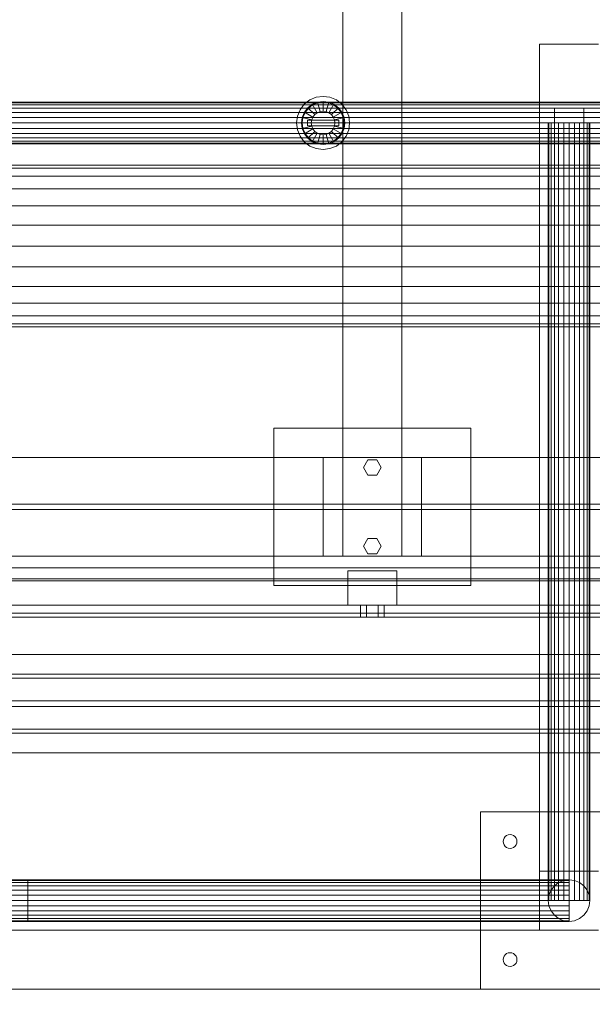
# Model space of a CAD drawing. Header units: millimetres. Extents: x -4738 to 65662, y -68080 to 6847.
# Tile 499 of 656: x 14100 to 14682, y -19055 to -18055. Entities that reach past the tile are written whole.
import ezdxf

# ---------------------------------------------------------------- set-up
doc = ezdxf.new("R2010")
doc.units = ezdxf.units.MM
doc.layers.add('COTAS_O', color=1, linetype='Continuous', lineweight=0)
doc.layers.add('superior_mezcladora', color=7, linetype='Continuous', lineweight=0)
doc.dimstyles.new('R19_100', dxfattribs={"dimtxt": 250, "dimasz": 150, "dimexe": 150, "dimexo": 80, "dimgap": 100, "dimtad": 1, "dimtih": 1, "dimtoh": 1, "dimdsep": 46, "dimcen": 0.09, "dimadec": 0, "dimazin": 0, "dimtfac": 1, "dimtdec": 4, "dimtofl": 0, "dimtmove": 0, "dimatfit": 3, "dimfxl": 1, "dimtolj": 1, "dimtzin": 0, "dimarcsym": 0})

# ---------------------------------------------------------------- blocks, each defined once
blk = doc.blocks.new('DIM_R30_38')
at = {"layer": 'COTAS_O'}
for p, q in [((9808.4, -18650), (9808.4, -19550)), ((16008.4, -18650), (16008.4, -19550)), ((9808.4, -19550), (9958.4, -19505)), ((16008.4, -19550), (15858.4, -19505)), ((9808.4, -19550), (16008.4, -19550)), ((9808.4, -19550), (9958.4, -19595)), ((16008.4, -19550), (15858.4, -19595))]:
    blk.add_line(p, q, dxfattribs=at)
blk.add_text('6200 O', height=250, dxfattribs=at).set_placement((12908.4, -19450))

msp = doc.modelspace()

# ---------------------------------------------------------------- linework, layer by layer
at = {"layer": 'superior_mezcladora'}
for p, q in [((14428.381, -18600), (14428.381, -17400)), ((14488.381, -17400), (14488.381, -18600)), ((14628.381, -18980), (14628.381, -18080)), ((14628.381, -18080), (14688.381, -18080)), ((14394.881, -18136.617), (14401.393, -18133.92)), ((14401.393, -18133.92), (14408.381, -18133)), ((14408.381, -18133), (14415.37, -18133.92)), ((14415.37, -18133.92), (14421.881, -18136.617)), ((11658.381, -18138.8), (14708.381, -18138.8)), ((11658.381, -18139.522), (14708.381, -18139.522)), ((11658.381, -18141.64), (14708.381, -18141.64)), ((11658.381, -18145.009), (14708.381, -18145.009)), ((14384.999, -18146.5), (14389.29, -18140.908)), ((14389.29, -18140.908), (14394.881, -18136.617)), ((14392.825, -18144.444), (14389.329, -18149)), ((14393.391, -18145.009), (14390.022, -18149.4)), ((14397.381, -18140.947), (14392.825, -18144.444)), ((14399.896, -18151.515), (14392.825, -18144.444)), ((14397.781, -18141.64), (14393.391, -18145.009)), ((14402.687, -18138.75), (14397.381, -18140.947)), ((14402.381, -18149.608), (14397.381, -18140.947)), ((14402.895, -18139.522), (14397.781, -18141.64)), ((14408.381, -18138), (14402.687, -18138.75)), ((14405.276, -18148.409), (14402.687, -18138.75)), ((14408.381, -18138.8), (14402.895, -18139.522)), ((14414.076, -18138.75), (14408.381, -18138)), ((14408.381, -18148), (14408.381, -18138)), ((14413.868, -18139.522), (14408.381, -18138.8)), ((14411.487, -18148.409), (14414.076, -18138.75)), ((14418.981, -18141.64), (14413.868, -18139.522)), ((14419.381, -18140.947), (14414.076, -18138.75)), ((14414.381, -18149.608), (14419.381, -18140.947)), ((14416.867, -18151.515), (14423.938, -18144.444)), ((14423.372, -18145.009), (14418.981, -18141.64)), ((14423.938, -18144.444), (14419.381, -18140.947)), ((14421.881, -18136.617), (14427.473, -18140.908)), ((14426.741, -18149.4), (14423.372, -18145.009)), ((14427.434, -18149), (14423.938, -18144.444)), ((14427.473, -18140.908), (14431.764, -18146.5)), ((14643.381, -18175), (14643.381, -18145)), ((14643.381, -18145), (14673.381, -18145)), ((14673.381, -18145), (14673.381, -18175)), ((11658.381, -18149.4), (14708.381, -18149.4)), ((11658.381, -18154.513), (14708.381, -18154.513)), ((14381.381, -18160), (14382.301, -18153.012)), ((14382.301, -18153.012), (14384.999, -18146.5)), ((14387.131, -18154.306), (14386.381, -18160)), ((14389.329, -18149), (14387.131, -18154.306)), ((14396.79, -18156.894), (14387.131, -18154.306)), ((14387.904, -18154.513), (14387.181, -18160)), ((14390.022, -18149.4), (14387.904, -18154.513)), ((14397.989, -18154), (14389.329, -18149)), ((14396.79, -18156.894), (14397.989, -18154)), ((14397.989, -18154), (14399.896, -18151.515)), ((14399.896, -18151.515), (14402.381, -18149.608)), ((14402.381, -18149.608), (14405.276, -18148.409)), ((14405.276, -18148.409), (14408.381, -18148)), ((14408.381, -18148), (14411.487, -18148.409)), ((14411.487, -18148.409), (14414.381, -18149.608)), ((14414.381, -18149.608), (14416.867, -18151.515)), ((14416.867, -18151.515), (14418.774, -18154)), ((14418.774, -18154), (14427.434, -18149)), ((14418.774, -18154), (14419.973, -18156.894)), ((14419.973, -18156.894), (14429.632, -18154.306)), ((14428.859, -18154.513), (14426.741, -18149.4)), ((14429.632, -18154.306), (14427.434, -18149)), ((14429.581, -18160), (14428.859, -18154.513)), ((14430.381, -18160), (14429.632, -18154.306)), ((14431.764, -18146.5), (14434.461, -18153.012)), ((14434.461, -18153.012), (14435.381, -18160)), ((11658.381, -18160), (14708.381, -18160)), ((11658.381, -18165.487), (14708.381, -18165.487)), ((14382.301, -18166.988), (14381.381, -18160)), ((14386.381, -18160), (14387.131, -18165.694)), ((14386.381, -18160), (14396.381, -18160)), ((14396.79, -18163.106), (14387.131, -18165.694)), ((14387.131, -18165.694), (14389.329, -18171)), ((14387.181, -18160), (14387.904, -18165.487)), ((14387.904, -18165.487), (14390.022, -18170.6)), ((14397.989, -18166), (14389.329, -18171)), ((14392.381, -18163), (14392.381, -18157)), ((14392.381, -18157), (14424.381, -18157)), ((14424.381, -18163), (14392.381, -18163)), ((14396.381, -18160), (14396.79, -18156.894)), ((14396.79, -18163.106), (14396.381, -18160)), ((14397.989, -18166), (14396.79, -18163.106)), ((14399.896, -18168.485), (14397.989, -18166)), ((14418.774, -18166), (14416.867, -18168.485)), ((14419.973, -18163.106), (14418.774, -18166)), ((14418.774, -18166), (14427.434, -18171)), ((14419.973, -18156.894), (14420.381, -18160)), ((14420.381, -18160), (14419.973, -18163.106)), ((14419.973, -18163.106), (14429.632, -18165.694)), ((14420.381, -18160), (14430.381, -18160)), ((14424.381, -18157), (14424.381, -18163)), ((14426.741, -18170.6), (14428.859, -18165.487)), ((14427.434, -18171), (14429.632, -18165.694)), ((14428.859, -18165.487), (14429.581, -18160)), ((14429.632, -18165.694), (14430.381, -18160)), ((14435.381, -18160), (14434.461, -18166.988)), ((14637.904, -18160), (14637.181, -18160)), ((14637.181, -18950), (14637.181, -18160)), ((14640.022, -18160), (14637.904, -18160)), ((14637.904, -18950), (14637.904, -18160)), ((14643.391, -18160), (14640.022, -18160)), ((14640.022, -18950), (14640.022, -18160)), ((14647.781, -18160), (14643.391, -18160)), ((14643.391, -18950), (14643.391, -18160)), ((14652.895, -18160), (14647.781, -18160)), ((14647.781, -18950), (14647.781, -18160)), ((14658.381, -18160), (14652.895, -18160)), ((14652.895, -18950), (14652.895, -18160)), ((14663.868, -18160), (14658.381, -18160)), ((14658.381, -18950), (14658.381, -18160)), ((14668.981, -18160), (14663.868, -18160)), ((14663.868, -18950), (14663.868, -18160)), ((14673.372, -18160), (14668.981, -18160)), ((14668.981, -18950), (14668.981, -18160)), ((14676.741, -18160), (14673.372, -18160)), ((14673.372, -18950), (14673.372, -18160)), ((14678.859, -18160), (14676.741, -18160)), ((14676.741, -18950), (14676.741, -18160)), ((14679.581, -18160), (14678.859, -18160)), ((14678.859, -18950), (14678.859, -18160)), ((14679.581, -18160), (14679.581, -18950)), ((11658.381, -18170.6), (14708.381, -18170.6)), ((11658.381, -18174.991), (14708.381, -18174.991)), ((14384.999, -18173.5), (14382.301, -18166.988)), ((14389.29, -18179.092), (14384.999, -18173.5)), ((14389.329, -18171), (14392.825, -18175.556)), ((14390.022, -18170.6), (14393.391, -18174.991)), ((14399.896, -18168.485), (14392.825, -18175.556)), ((14392.825, -18175.556), (14397.381, -18179.053)), ((14393.391, -18174.991), (14397.781, -18178.36)), ((14402.381, -18170.392), (14397.381, -18179.053)), ((14402.381, -18170.392), (14399.896, -18168.485)), ((14405.276, -18171.591), (14402.381, -18170.392)), ((14405.276, -18171.591), (14402.687, -18181.25)), ((14408.381, -18172), (14405.276, -18171.591)), ((14411.487, -18171.591), (14408.381, -18172)), ((14408.381, -18172), (14408.381, -18182)), ((14414.381, -18170.392), (14411.487, -18171.591)), ((14411.487, -18171.591), (14414.076, -18181.25)), ((14416.867, -18168.485), (14414.381, -18170.392)), ((14414.381, -18170.392), (14419.381, -18179.053)), ((14416.867, -18168.485), (14423.938, -18175.556)), ((14418.981, -18178.36), (14423.372, -18174.991)), ((14419.381, -18179.053), (14423.938, -18175.556)), ((14423.372, -18174.991), (14426.741, -18170.6)), ((14423.938, -18175.556), (14427.434, -18171)), ((14431.764, -18173.5), (14427.473, -18179.092)), ((14434.461, -18166.988), (14431.764, -18173.5)), ((14673.381, -18175), (14643.381, -18175)), ((11658.381, -18178.36), (14708.381, -18178.36)), ((11658.381, -18180.478), (14708.381, -18180.478)), ((14708.381, -18181.2), (11658.381, -18181.2)), ((14394.881, -18183.383), (14389.29, -18179.092)), ((14401.393, -18186.08), (14394.881, -18183.383)), ((14397.381, -18179.053), (14402.687, -18181.25)), ((14397.781, -18178.36), (14402.895, -18180.478)), ((14408.381, -18187), (14401.393, -18186.08)), ((14402.687, -18181.25), (14408.381, -18182)), ((14402.895, -18180.478), (14408.381, -18181.2)), ((14408.381, -18181.2), (14413.868, -18180.478)), ((14408.381, -18182), (14414.076, -18181.25)), ((14415.37, -18186.08), (14408.381, -18187)), ((14413.868, -18180.478), (14418.981, -18178.36)), ((14414.076, -18181.25), (14419.381, -18179.053)), ((14421.881, -18183.383), (14415.37, -18186.08)), ((14427.473, -18179.092), (14421.881, -18183.383)), ((16168.381, -18203), (9648.381, -18203)), ((9648.381, -18205.794), (16168.381, -18205.794)), ((9648.381, -18213.986), (16168.381, -18213.986)), ((9648.381, -18227.017), (16168.381, -18227.017)), ((9648.381, -18244), (16168.381, -18244)), ((9648.381, -18263.777), (16168.381, -18263.777)), ((9648.381, -18285), (16168.381, -18285)), ((9648.381, -18306.223), (16168.381, -18306.223)), ((9648.381, -18326), (16168.381, -18326)), ((9648.381, -18342.983), (16168.381, -18342.983)), ((9648.381, -18356.014), (16168.381, -18356.014)), ((9648.381, -18364.206), (16168.381, -18364.206)), ((9648.381, -18367), (16168.381, -18367)), ((14358.381, -18630), (14358.381, -18470)), ((14358.381, -18470), (14558.381, -18470)), ((14558.381, -18470), (14558.381, -18630)), ((9733.381, -18500), (16053.381, -18500)), ((14408.381, -18600), (14408.381, -18500)), ((14408.381, -18500), (14508.381, -18500)), ((14449.381, -18510), (14453.881, -18502.206)), ((14453.881, -18502.206), (14462.881, -18502.206)), ((14462.881, -18502.206), (14467.381, -18510)), ((14508.381, -18500), (14508.381, -18600)), ((14453.881, -18517.794), (14449.381, -18510)), ((14467.381, -18510), (14462.881, -18517.794)), ((14462.881, -18517.794), (14453.881, -18517.794)), ((9733.381, -18547.2), (16053.381, -18547.2)), ((16053.381, -18552.8), (9733.381, -18552.8)), ((14449.381, -18590), (14453.881, -18582.206)), ((14453.881, -18582.206), (14462.881, -18582.206)), ((14462.881, -18582.206), (14467.381, -18590)), ((14453.881, -18597.794), (14449.381, -18590)), ((14467.381, -18590), (14462.881, -18597.794)), ((16053.381, -18600), (9733.381, -18600)), ((14508.381, -18600), (14408.381, -18600)), ((14488.381, -18600), (14428.381, -18600)), ((14462.881, -18597.794), (14453.881, -18597.794)), ((9808.381, -18612), (16008.381, -18612)), ((14433.381, -18650), (14433.381, -18615)), ((14433.381, -18615), (14483.381, -18615)), ((14483.381, -18615), (14483.381, -18650)), ((9808.381, -18623), (16008.381, -18623)), ((9808.381, -18625), (16008.381, -18625)), ((15408.381, -18625), (9833.381, -18625)), ((14558.381, -18630), (14358.381, -18630)), ((16008.381, -18650), (9808.381, -18650)), ((14483.381, -18650), (14433.381, -18650)), ((14452.381, -18650), (14446.381, -18650)), ((14446.381, -18662), (14446.381, -18650)), ((14464.381, -18650), (14452.381, -18650)), ((14452.381, -18662), (14452.381, -18650)), ((14470.381, -18650), (14464.381, -18650)), ((14464.381, -18662), (14464.381, -18650)), ((14470.381, -18650), (14470.381, -18662)), ((16008.381, -18658), (9808.381, -18658)), ((16008.381, -18662), (9808.381, -18662)), ((14452.381, -18662), (14446.381, -18662)), ((14464.381, -18662), (14452.381, -18662)), ((14464.381, -18662), (14470.381, -18662)), ((9808.381, -18700), (16008.381, -18700)), ((15996.97, -18720), (13930.304, -18720)), ((13931.825, -18720), (15998.492, -18720)), ((13931.825, -18724), (15998.492, -18724)), ((16018.271, -18720), (13951.605, -18720)), ((16018.271, -18724), (13951.605, -18724)), ((13953.126, -18720), (16019.793, -18720)), ((9808.381, -18747.2), (16008.381, -18747.2)), ((16008.381, -18752.8), (9808.381, -18752.8)), ((15998.492, -18776), (13931.825, -18776)), ((13951.605, -18776), (16018.271, -18776)), ((13930.304, -18780), (15996.97, -18780)), ((15998.492, -18780), (13931.825, -18780)), ((13951.605, -18780), (16018.271, -18780)), ((16019.793, -18780), (13953.126, -18780)), ((16008.381, -18800), (9808.381, -18800)), ((14568.381, -19040), (14568.381, -18860)), ((14568.381, -18860), (14748.381, -18860)), ((14591.62, -18888.188), (14592.319, -18886.5)), ((14592.319, -18886.5), (14593.432, -18885.05)), ((14593.432, -18885.05), (14594.881, -18883.938)), ((14594.881, -18883.938), (14596.57, -18883.239)), ((14596.57, -18883.239), (14598.381, -18883)), ((14598.381, -18883), (14600.193, -18883.239)), ((14600.193, -18883.239), (14601.881, -18883.938)), ((14601.881, -18883.938), (14603.331, -18885.05)), ((14603.331, -18885.05), (14604.444, -18886.5)), ((14604.444, -18886.5), (14605.143, -18888.188)), ((14591.381, -18890), (14591.62, -18888.188)), ((14591.62, -18891.812), (14591.381, -18890)), ((14592.319, -18893.5), (14591.62, -18891.812)), ((14593.432, -18894.95), (14592.319, -18893.5)), ((14594.881, -18896.062), (14593.432, -18894.95)), ((14596.57, -18896.761), (14594.881, -18896.062)), ((14601.881, -18896.062), (14600.193, -18896.761)), ((14603.331, -18894.95), (14601.881, -18896.062)), ((14604.444, -18893.5), (14603.331, -18894.95)), ((14605.143, -18891.812), (14604.444, -18893.5)), ((14605.143, -18888.188), (14605.381, -18890)), ((14605.381, -18890), (14605.143, -18891.812)), ((14598.381, -18897), (14596.57, -18896.761)), ((14600.193, -18896.761), (14598.381, -18897)), ((14628.381, -18980), (14628.381, -18920)), ((14628.381, -18920), (14688.381, -18920)), ((13328.381, -18928.8), (14108.381, -18928.8)), ((13328.381, -18929.522), (14108.381, -18929.522)), ((13328.381, -18931.64), (14108.381, -18931.64)), ((13328.381, -18935.009), (14108.381, -18935.009)), ((14108.381, -18929.522), (14108.381, -18928.8)), ((14108.381, -18928.8), (14658.381, -18928.8)), ((14108.381, -18931.64), (14108.381, -18929.522)), ((14108.381, -18929.522), (14658.381, -18929.522)), ((14108.381, -18935.009), (14108.381, -18931.64)), ((14108.381, -18931.64), (14658.381, -18931.64)), ((14108.381, -18939.4), (14108.381, -18935.009)), ((14108.381, -18935.009), (14658.381, -18935.009)), ((14640.022, -18939.4), (14643.391, -18935.009)), ((14643.391, -18935.009), (14647.781, -18931.64)), ((14647.781, -18931.64), (14652.895, -18929.522)), ((14652.895, -18929.522), (14658.381, -18928.8)), ((14658.381, -18929.522), (14658.381, -18928.8)), ((14658.381, -18928.8), (14663.868, -18929.522)), ((14658.381, -18931.64), (14658.381, -18929.522)), ((14658.381, -18935.009), (14658.381, -18931.64)), ((14658.381, -18939.4), (14658.381, -18935.009)), ((14663.868, -18929.522), (14668.981, -18931.64)), ((14668.981, -18931.64), (14673.372, -18935.009)), ((14673.372, -18935.009), (14676.741, -18939.4)), ((13328.381, -18939.4), (14108.381, -18939.4)), ((13328.381, -18944.513), (14108.381, -18944.513)), ((14108.381, -18944.513), (14108.381, -18939.4)), ((14108.381, -18939.4), (14658.381, -18939.4)), ((14108.381, -18950), (14108.381, -18944.513)), ((14108.381, -18944.513), (14658.381, -18944.513)), ((14637.181, -18950), (14637.904, -18944.513)), ((14637.904, -18944.513), (14640.022, -18939.4)), ((14658.381, -18944.513), (14658.381, -18939.4)), ((14658.381, -18950), (14658.381, -18944.513)), ((14676.741, -18939.4), (14678.859, -18944.513)), ((14678.859, -18944.513), (14679.581, -18950)), ((13328.381, -18950), (14108.381, -18950)), ((13328.381, -18955.487), (14108.381, -18955.487)), ((14108.381, -18955.487), (14108.381, -18950)), ((14108.381, -18950), (14658.381, -18950)), ((14108.381, -18960.6), (14108.381, -18955.487)), ((14108.381, -18955.487), (14658.381, -18955.487)), ((14637.904, -18955.487), (14637.181, -18950)), ((14637.904, -18950), (14637.181, -18950)), ((14640.022, -18950), (14637.904, -18950)), ((14640.022, -18960.6), (14637.904, -18955.487)), ((14643.391, -18950), (14640.022, -18950)), ((14647.781, -18950), (14643.391, -18950)), ((14652.895, -18950), (14647.781, -18950)), ((14658.381, -18950), (14652.895, -18950)), ((14658.381, -18955.487), (14658.381, -18950)), ((14663.868, -18950), (14658.381, -18950)), ((14658.381, -18960.6), (14658.381, -18955.487)), ((14668.981, -18950), (14663.868, -18950)), ((14673.372, -18950), (14668.981, -18950)), ((14676.741, -18950), (14673.372, -18950)), ((14678.859, -18950), (14676.741, -18950)), ((14678.859, -18955.487), (14676.741, -18960.6)), ((14679.581, -18950), (14678.859, -18955.487)), ((14678.859, -18950), (14679.581, -18950)), ((13328.381, -18960.6), (14108.381, -18960.6)), ((13328.381, -18964.991), (14108.381, -18964.991)), ((14108.381, -18964.991), (14108.381, -18960.6)), ((14108.381, -18960.6), (14658.381, -18960.6)), ((14108.381, -18968.36), (14108.381, -18964.991)), ((14108.381, -18964.991), (14658.381, -18964.991)), ((14643.391, -18964.991), (14640.022, -18960.6)), ((14647.781, -18968.36), (14643.391, -18964.991)), ((14658.381, -18964.991), (14658.381, -18960.6)), ((14658.381, -18968.36), (14658.381, -18964.991)), ((14673.372, -18964.991), (14668.981, -18968.36)), ((14676.741, -18960.6), (14673.372, -18964.991)), ((13328.381, -18968.36), (14108.381, -18968.36)), ((13328.381, -18970.478), (14108.381, -18970.478)), ((14108.381, -18971.2), (13328.381, -18971.2)), ((14108.381, -18970.478), (14108.381, -18968.36)), ((14108.381, -18968.36), (14658.381, -18968.36)), ((14108.381, -18971.2), (14108.381, -18970.478)), ((14108.381, -18970.478), (14658.381, -18970.478)), ((14658.381, -18971.2), (14108.381, -18971.2)), ((14652.895, -18970.478), (14647.781, -18968.36)), ((14658.381, -18971.2), (14652.895, -18970.478)), ((14658.381, -18970.478), (14658.381, -18968.36)), ((14658.381, -18971.2), (14658.381, -18970.478)), ((14663.868, -18970.478), (14658.381, -18971.2)), ((14668.981, -18968.36), (14663.868, -18970.478)), ((11728.381, -18980), (14688.381, -18980)), ((14688.381, -18980), (14628.381, -18980)), ((14591.62, -19008.188), (14592.319, -19006.5)), ((14592.319, -19006.5), (14593.432, -19005.05)), ((14593.432, -19005.05), (14594.881, -19003.938)), ((14594.881, -19003.938), (14596.57, -19003.239)), ((14596.57, -19003.239), (14598.381, -19003)), ((14598.381, -19003), (14600.193, -19003.239)), ((14600.193, -19003.239), (14601.881, -19003.938)), ((14601.881, -19003.938), (14603.331, -19005.05)), ((14603.331, -19005.05), (14604.444, -19006.5)), ((14604.444, -19006.5), (14605.143, -19008.188)), ((14591.381, -19010), (14591.62, -19008.188)), ((14591.62, -19011.812), (14591.381, -19010)), ((14592.319, -19013.5), (14591.62, -19011.812)), ((14593.432, -19014.95), (14592.319, -19013.5)), ((14594.881, -19016.062), (14593.432, -19014.95)), ((14596.57, -19016.761), (14594.881, -19016.062)), ((14601.881, -19016.062), (14600.193, -19016.761)), ((14603.331, -19014.95), (14601.881, -19016.062)), ((14604.444, -19013.5), (14603.331, -19014.95)), ((14605.143, -19011.812), (14604.444, -19013.5)), ((14605.143, -19008.188), (14605.381, -19010)), ((14605.381, -19010), (14605.143, -19011.812)), ((14598.381, -19017), (14596.57, -19016.761)), ((14600.193, -19016.761), (14598.381, -19017)), ((14688.381, -19040), (11728.381, -19040)), ((14748.381, -19040), (14568.381, -19040))]:
    msp.add_line(p, q, dxfattribs=at)

# ---------------------------------------------------------------- dimensions: what is measured, and where the dimension line sits
at = {"layer": 'COTAS_O'}
dim = msp.add_aligned_dim(p1=(9808.381, -18650), p2=(16008.381, -18650), distance=-900, text='<> O', dimstyle='R19_100', dxfattribs=at)
dim.commit()
dim.dimension.update_dxf_attribs({"geometry": 'DIM_R30_38', "text_midpoint": (12908.381, -19550)})

doc.saveas('drawing.dxf')
